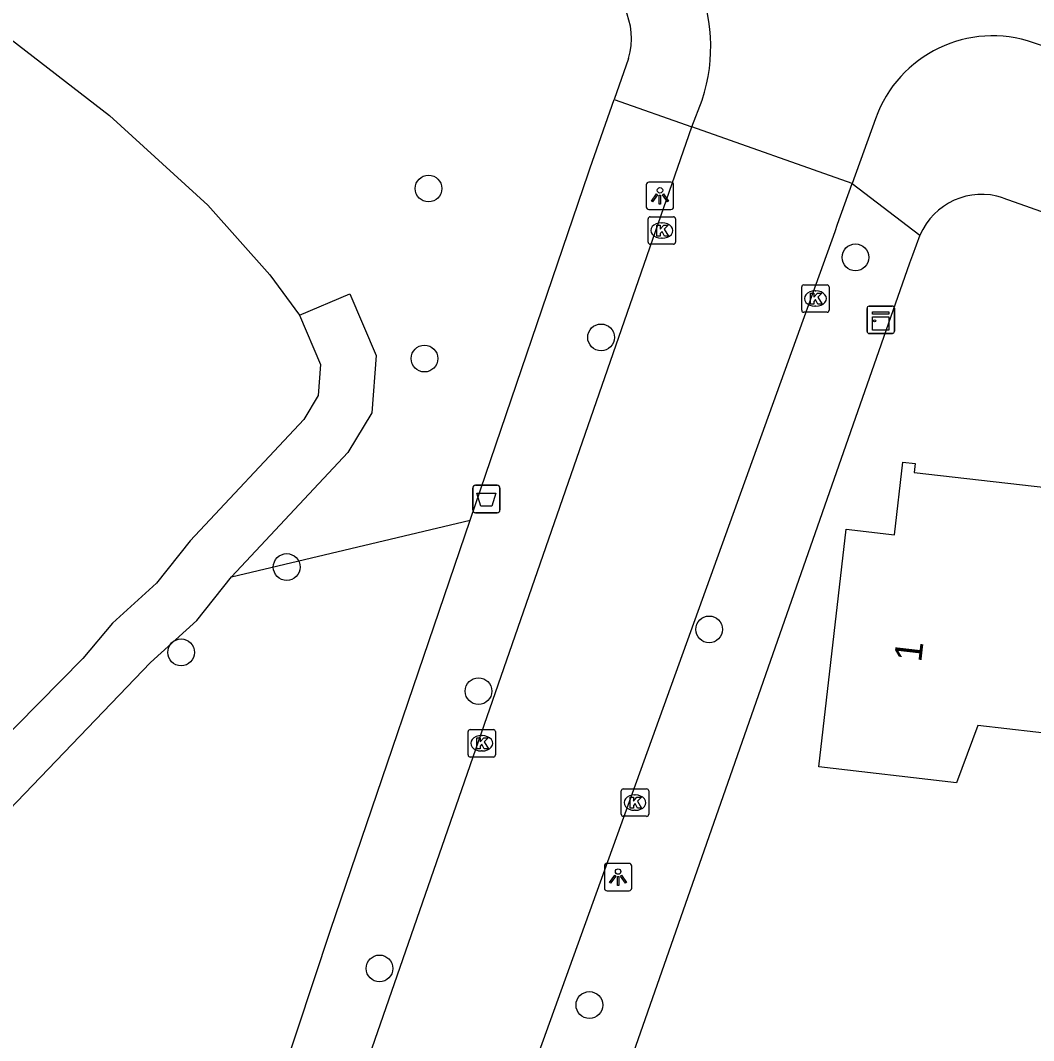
# Model space of a CAD drawing. Extents: x 162398 to 163643, y 386453 to 387397.
# Drawn here: x 162508.79 to 162545.79, y 386600.89 to 386638.13 of the extents above; entities that cross this region are included whole.
import ezdxf

# ---------------------------------------------------------------- set-up
doc = ezdxf.new("R2010")
doc.units = 0
for name, color, linetype in [('IMGEO_Afvalbak', 7, 'Continuous'), ('IMGEO_Boom', 7, 'Continuous'), ('IMGEO_Groenvoorziening', 7, 'Continuous'), ('IMGEO_Kast', 7, 'Continuous'), ('IMGEO_Kolk', 7, 'Continuous'), ('IMGEO_Lichtpunt', 7, 'Continuous'), ('IMGEO_Meer_plas_ven_vijver', 7, 'Continuous'), ('IMGEO_Pand', 7, 'Continuous'), ('IMGEO_Pand_nummerreeks', 7, 'Continuous'), ('IMGEO_Rijbaan_lokaal_open', 7, 'Continuous'), ('IMGEO_Voetpad_open', 7, 'Continuous')]:
    doc.layers.add(name, color=color, linetype=linetype)

msp = doc.modelspace()

# ---------------------------------------------------------------- linework, layer by layer
at = {"layer": 'IMGEO_Afvalbak'}
for p, q in [((162525.313, 386620.259), (162525.313, 386621.059)), ((162525.313, 386621.059), (162525.313, 386620.259)), ((162525.413, 386621.159), (162526.203, 386621.159)), ((162526.203, 386621.159), (162525.413, 386621.159)), ((162526.303, 386621.059), (162526.303, 386620.259)), ((162526.303, 386620.259), (162526.303, 386621.059)), ((162526.203, 386620.159), (162525.413, 386620.159)), ((162525.413, 386620.159), (162526.203, 386620.159))]:
    msp.add_line(p, q, dxfattribs=at)
msp.add_lwpolyline([(162525.456, 386620.873), (162526.16, 386620.873), (162526.011, 386620.403), (162525.605, 386620.403), (162525.456, 386620.873)], dxfattribs=at)
for centre, start, end in [((162525.413, 386621.059), 90, 180), ((162525.413, 386621.059), 90, 180), ((162526.203, 386621.059), 0, 90), ((162526.203, 386621.059), 360, 90), ((162525.413, 386620.259), 180, 270), ((162525.413, 386620.259), 180, 270), ((162526.203, 386620.259), 270, 0), ((162526.203, 386620.259), 270, 0)]:
    msp.add_arc(centre, 0.1, start, end, dxfattribs=at)
at = {"layer": 'IMGEO_Boom'}
for centre in [(162523.697, 386631.991), (162539.287, 386629.479), (162529.999, 386626.557), (162523.549, 386625.786), (162518.519, 386618.177), (162533.945, 386615.901), (162514.663, 386615.062), (162525.522, 386613.648), (162521.907, 386603.527), (162529.572, 386602.192)]:
    msp.add_circle(centre, 0.489, dxfattribs=at)
at = {"layer": 'IMGEO_Groenvoorziening'}
for points in [[(162518.988, 386627.366), (162520.829, 386628.149), (162521.784, 386625.902), (162521.627, 386623.81), (162520.746, 386622.352), (162516.507, 386617.821)], [(162516.507, 386617.821), (162525.216, 386619.885)], [(162502.385, 386602.764), (162505.589, 386606.205), (162506.937, 386607.814), (162513.55, 386614.693), (162515.233, 386616.222), (162516.507, 386617.821)]]:
    msp.add_lwpolyline(points, dxfattribs=at)
at = {"layer": 'IMGEO_Kast'}
for p, q in [((162539.709, 386626.774), (162539.709, 386627.615)), ((162539.709, 386627.615), (162539.709, 386626.774)), ((162539.784, 386627.699), (162540.625, 386627.699)), ((162540.625, 386627.699), (162539.784, 386627.699)), ((162540.709, 386627.624), (162540.709, 386626.783)), ((162540.709, 386626.783), (162540.709, 386627.624)), ((162540.634, 386626.699), (162539.793, 386626.699)), ((162539.793, 386626.699), (162540.634, 386626.699))]:
    msp.add_line(p, q, dxfattribs=at)
for points in [[(162539.904, 386627.489), (162540.504, 386627.489), (162540.504, 386627.404), (162539.904, 386627.404), (162539.904, 386627.489)], [(162539.904, 386627.314), (162540.504, 386627.314), (162540.504, 386626.825), (162539.904, 386626.825), (162539.904, 386627.314)]]:
    msp.add_lwpolyline(points, dxfattribs=at)
msp.add_circle((162539.988, 386627.163), 0.0377, dxfattribs=at)
for centre, start, end in [((162539.787, 386627.621), 92.4484, 184.2845), ((162539.787, 386627.621), 92.4484, 184.2845), ((162540.631, 386627.621), 2.4484, 94.2845), ((162540.631, 386627.621), 2.4484, 94.2845), ((162539.787, 386626.777), 182.4484, 274.2845), ((162539.787, 386626.777), 182.4484, 274.2845), ((162540.631, 386626.777), 272.4484, 4.2845), ((162540.631, 386626.777), 272.4484, 4.2845)]:
    msp.add_arc(centre, 0.0779, start, end, dxfattribs=at)
at = {"layer": 'IMGEO_Kolk'}
for p, q in [((162531.79, 386630.958), (162532.642, 386630.958)), ((162531.715, 386630.032), (162531.715, 386630.884)), ((162532.203, 386630.738), (162532.228, 386630.738)), ((162532.716, 386630.884), (162532.716, 386630.032)), ((162532.226, 386630.178), (162532.201, 386630.178)), ((162532.642, 386629.958), (162531.79, 386629.958)), ((162537.323, 386627.549), (162537.323, 386628.401)), ((162537.398, 386628.475), (162538.25, 386628.475)), ((162538.324, 386628.401), (162538.324, 386627.549)), ((162537.811, 386628.255), (162537.836, 386628.255)), ((162537.834, 386627.695), (162537.809, 386627.695)), ((162538.25, 386627.475), (162537.398, 386627.475)), ((162525.141, 386611.318), (162525.141, 386612.17)), ((162525.216, 386612.244), (162526.068, 386612.244)), ((162525.629, 386612.024), (162525.654, 386612.024)), ((162526.142, 386612.17), (162526.142, 386611.318)), ((162526.068, 386611.244), (162525.216, 386611.244)), ((162525.652, 386611.464), (162525.627, 386611.464)), ((162530.81, 386610.079), (162531.662, 386610.079)), ((162530.735, 386609.153), (162530.735, 386610.005)), ((162531.223, 386609.859), (162531.248, 386609.859)), ((162531.736, 386610.005), (162531.736, 386609.153)), ((162531.662, 386609.079), (162530.81, 386609.079)), ((162531.246, 386609.299), (162531.221, 386609.299))]:
    msp.add_line(p, q, dxfattribs=at)
for points in [[(162531.79, 386630.958), (162532.642, 386630.958)], [(162531.715, 386630.032), (162531.715, 386630.884)], [(162532.036, 386630.658), (162532.159, 386630.658), (162532.159, 386630.507), (162532.289, 386630.658), (162532.453, 386630.658), (162532.307, 386630.507), (162532.46, 386630.258), (162532.308, 386630.258), (162532.223, 386630.422), (162532.159, 386630.355), (162532.159, 386630.258), (162532.036, 386630.258), (162532.036, 386630.658)], [(162532.716, 386630.884), (162532.716, 386630.032)], [(162532.642, 386629.958), (162531.79, 386629.958)], [(162537.323, 386627.549), (162537.323, 386628.401)], [(162537.398, 386628.475), (162538.25, 386628.475)], [(162538.324, 386628.401), (162538.324, 386627.549)], [(162537.644, 386628.175), (162537.767, 386628.175), (162537.767, 386628.024), (162537.897, 386628.175), (162538.061, 386628.175), (162537.915, 386628.024), (162538.068, 386627.775), (162537.916, 386627.775), (162537.831, 386627.939), (162537.767, 386627.872), (162537.767, 386627.775), (162537.644, 386627.775), (162537.644, 386628.175)], [(162538.25, 386627.475), (162537.398, 386627.475)], [(162525.141, 386611.318), (162525.141, 386612.17)], [(162525.216, 386612.244), (162526.068, 386612.244)], [(162525.462, 386611.944), (162525.585, 386611.944), (162525.585, 386611.793), (162525.715, 386611.944), (162525.879, 386611.944), (162525.733, 386611.793), (162525.886, 386611.544), (162525.734, 386611.544), (162525.649, 386611.708), (162525.585, 386611.641), (162525.585, 386611.544), (162525.462, 386611.544), (162525.462, 386611.944)], [(162526.142, 386612.17), (162526.142, 386611.318)], [(162526.068, 386611.244), (162525.216, 386611.244)], [(162530.81, 386610.079), (162531.662, 386610.079)], [(162530.735, 386609.153), (162530.735, 386610.005)], [(162531.056, 386609.779), (162531.179, 386609.779), (162531.179, 386609.628), (162531.309, 386609.779), (162531.473, 386609.779), (162531.327, 386609.628), (162531.48, 386609.379), (162531.328, 386609.379), (162531.243, 386609.543), (162531.179, 386609.476), (162531.179, 386609.379), (162531.056, 386609.379), (162531.056, 386609.779)], [(162531.736, 386610.005), (162531.736, 386609.153)], [(162531.662, 386609.079), (162530.81, 386609.079)]]:
    msp.add_lwpolyline(points, dxfattribs=at)
for centre, start, end in [((162531.792, 386630.882), 91.552, 178.448), ((162531.792, 386630.882), 91.552, 178.448), ((162532.64, 386630.882), 1.552, 88.448), ((162532.64, 386630.882), 1.552, 88.448), ((162531.792, 386630.034), 181.552, 268.448), ((162531.792, 386630.034), 181.552, 268.448), ((162532.64, 386630.034), 271.552, 358.448), ((162532.64, 386630.034), 271.552, 358.448), ((162537.4, 386628.399), 91.552, 178.448), ((162537.4, 386628.399), 91.552, 178.448), ((162538.248, 386628.399), 1.552, 88.448), ((162538.248, 386628.399), 1.552, 88.448), ((162537.4, 386627.551), 181.552, 268.448), ((162537.4, 386627.551), 181.552, 268.448), ((162538.248, 386627.551), 271.552, 358.448), ((162538.248, 386627.551), 271.552, 358.448), ((162525.218, 386612.168), 91.552, 178.448), ((162525.218, 386612.168), 91.552, 178.448), ((162526.066, 386612.168), 1.552, 88.448), ((162526.066, 386612.168), 1.552, 88.448), ((162525.218, 386611.32), 181.552, 268.448), ((162525.218, 386611.32), 181.552, 268.448), ((162526.066, 386611.32), 271.552, 358.448), ((162526.066, 386611.32), 271.552, 358.448), ((162530.812, 386610.003), 91.552, 178.448), ((162530.812, 386610.003), 91.552, 178.448), ((162531.66, 386610.003), 1.552, 88.448), ((162531.66, 386610.003), 1.552, 88.448), ((162530.812, 386609.155), 181.552, 268.448), ((162530.812, 386609.155), 181.552, 268.448), ((162531.66, 386609.155), 271.552, 358.448), ((162531.66, 386609.155), 271.552, 358.448)]:
    msp.add_arc(centre, 0.0765, start, end, dxfattribs=at)
for centre, major_axis, ratio, start_param, end_param in [((162532.202, 386630.458), (-0.387, 0.002), 0.722429, 4.712389, 7.853982), ((162532.227, 386630.458), (-0.39, 0.002), 0.717154, 1.570796, 4.712389), ((162537.81, 386627.975), (-0.387, 0.002), 0.722429, 4.712389, 7.853982), ((162537.835, 386627.975), (-0.39, 0.002), 0.717154, 1.570796, 4.712389), ((162525.628, 386611.744), (-0.387, 0.002), 0.722429, 4.712389, 7.853982), ((162525.653, 386611.744), (-0.39, 0.002), 0.717154, 1.570796, 4.712389), ((162531.222, 386609.579), (-0.387, 0.002), 0.722429, 4.712389, 7.853982), ((162531.247, 386609.579), (-0.39, 0.002), 0.717154, 1.570796, 4.712389)]:
    msp.add_ellipse(centre, major_axis=major_axis, ratio=ratio, start_param=start_param, end_param=end_param, dxfattribs=at)
at = {"layer": 'IMGEO_Lichtpunt'}
for p, q in [((162531.649, 386632.129), (162531.649, 386631.322)), ((162531.649, 386632.129), (162531.649, 386631.322)), ((162532.551, 386632.224), (162531.743, 386632.224)), ((162532.551, 386632.224), (162531.743, 386632.224)), ((162532.645, 386631.322), (162532.645, 386632.129)), ((162532.645, 386631.322), (162532.645, 386632.129)), ((162531.743, 386631.228), (162532.551, 386631.228)), ((162531.743, 386631.228), (162532.551, 386631.228)), ((162530.121, 386607.265), (162530.121, 386606.458)), ((162530.121, 386607.265), (162530.121, 386606.458)), ((162531.023, 386607.36), (162530.215, 386607.36)), ((162531.023, 386607.36), (162530.215, 386607.36)), ((162531.117, 386606.458), (162531.117, 386607.265)), ((162531.117, 386606.458), (162531.117, 386607.265)), ((162530.215, 386606.364), (162531.023, 386606.364)), ((162530.215, 386606.364), (162531.023, 386606.364))]:
    msp.add_line(p, q, dxfattribs=at)
for points in [[(162532.023, 386631.793), (162532.062, 386631.765), (162531.874, 386631.503), (162531.836, 386631.53), (162532.023, 386631.793)], [(162532.125, 386631.745), (162532.172, 386631.745), (162532.172, 386631.423), (162532.125, 386631.423), (162532.125, 386631.745)], [(162532.235, 386631.765), (162532.273, 386631.792), (162532.46, 386631.53), (162532.421, 386631.502), (162532.235, 386631.765)], [(162530.495, 386606.929), (162530.534, 386606.901), (162530.346, 386606.639), (162530.308, 386606.666), (162530.495, 386606.929)], [(162530.597, 386606.881), (162530.644, 386606.881), (162530.644, 386606.559), (162530.597, 386606.559), (162530.597, 386606.881)], [(162530.707, 386606.901), (162530.745, 386606.928), (162530.932, 386606.666), (162530.893, 386606.638), (162530.707, 386606.901)]]:
    msp.add_lwpolyline(points, dxfattribs=at)
for centre in [(162532.148, 386631.927), (162530.62, 386607.063)]:
    msp.add_circle(centre, 0.0994, dxfattribs=at)
for centre, start, end in [((162531.743, 386632.129), 90, 180), ((162531.743, 386632.129), 90, 180), ((162532.551, 386632.129), 0, 90), ((162532.551, 386632.129), 0, 90), ((162531.743, 386631.322), 180, 270), ((162531.743, 386631.322), 180, 270), ((162532.551, 386631.322), 270, 0), ((162532.551, 386631.322), 270, 360), ((162530.215, 386607.265), 90, 180), ((162530.215, 386607.265), 90, 180), ((162531.023, 386607.265), 0, 90), ((162531.023, 386607.265), 0, 90), ((162530.215, 386606.458), 180, 270), ((162530.215, 386606.458), 180, 270), ((162531.023, 386606.458), 270, 0), ((162531.023, 386606.458), 270, 360)]:
    msp.add_arc(centre, 0.0946, start, end, dxfattribs=at)
at = {"layer": 'IMGEO_Meer_plas_ven_vijver'}
for points in [[(162504.627, 386640.362), (162504.651, 386640.346), (162504.853, 386640.213), (162512.042, 386634.653), (162515.642, 386631.38), (162517.901, 386628.845), (162518.988, 386627.366)], [(162518.988, 386627.366), (162519.753, 386625.567), (162519.668, 386624.436), (162519.142, 386623.565), (162514.992, 386619.129), (162513.769, 386617.594), (162512.155, 386616.128), (162511.077, 386614.836), (162505.448, 386609.151)]]:
    msp.add_lwpolyline(points, dxfattribs=at)
at = {"layer": 'IMGEO_Pand'}
msp.add_lwpolyline([(162546.932, 386612.025), (162543.754, 386612.39), (162542.976, 386610.303), (162537.948, 386610.882), (162538.946, 386619.555), (162540.717, 386619.352), (162541.022, 386622.009), (162541.47, 386621.958), (162541.433, 386621.633), (162547.731, 386620.908), (162547.767, 386621.221), (162548.132, 386621.179)], dxfattribs=at)
at = {"layer": 'IMGEO_Rijbaan_lokaal_open'}
for points in [[(162546.73, 386636.987), (162545.792, 386637.312)], [(162533.31, 386634.243), (162533.684, 386635.22)], [(162540.018, 386634.532), (162539.168, 386632.177)], [(162512.175, 386536.978), (162516.873, 386578.96), (162517.768, 386586.008), (162519.409, 386592.958), (162520.916, 386598.567), (162533.31, 386634.243)], [(162539.168, 386632.177), (162533.31, 386634.243)], [(162527.576, 386600.04), (162538.542, 386630.425), (162538.637, 386630.689), (162539.168, 386632.177)]]:
    msp.add_lwpolyline(points, dxfattribs=at)
for centre, radius, start, end in [((162527.895, 386637.164), 6.107, 341.4429, 67.6586), ((162544.299, 386633.026), 4.538, 70.7958, 160.6229)]:
    msp.add_arc(centre, radius, start, end, dxfattribs=at)
at = {"layer": 'IMGEO_Voetpad_open'}
for points in [[(162531.005, 386636.739), (162530.479, 386635.242)], [(162525.216, 386619.885), (162529.537, 386632.564), (162529.602, 386632.75), (162530.479, 386635.242)], [(162530.479, 386635.242), (162533.31, 386634.243)], [(162539.168, 386632.177), (162541.641, 386630.284)], [(162544.673, 386631.651), (162549.244, 386630.03), (162549.421, 386629.967), (162572.362, 386621.897)], [(162541.641, 386630.284), (162541.368, 386629.555), (162541.261, 386629.271), (162530.664, 386598.974), (162529.53, 386595.31), (162527.699, 386588.467)], [(162517.104, 386595.322), (162518.289, 386599.414), (162520.116, 386604.921), (162525.216, 386619.885)]]:
    msp.add_lwpolyline(points, dxfattribs=at)
for centre, radius, start, end in [((162528.48, 386637.461), 2.626, 344.0545, 65.9491), ((162543.898, 386629.324), 2.453, 71.5881, 156.9491)]:
    msp.add_arc(centre, radius, start, end, dxfattribs=at)

# ---------------------------------------------------------------- texts
at = {"layer": 'IMGEO_Pand_nummerreeks'}
msp.add_text('1', height=1, rotation=83.4359, dxfattribs=at).set_placement((162541.687, 386614.683))

doc.saveas('drawing.dxf')
